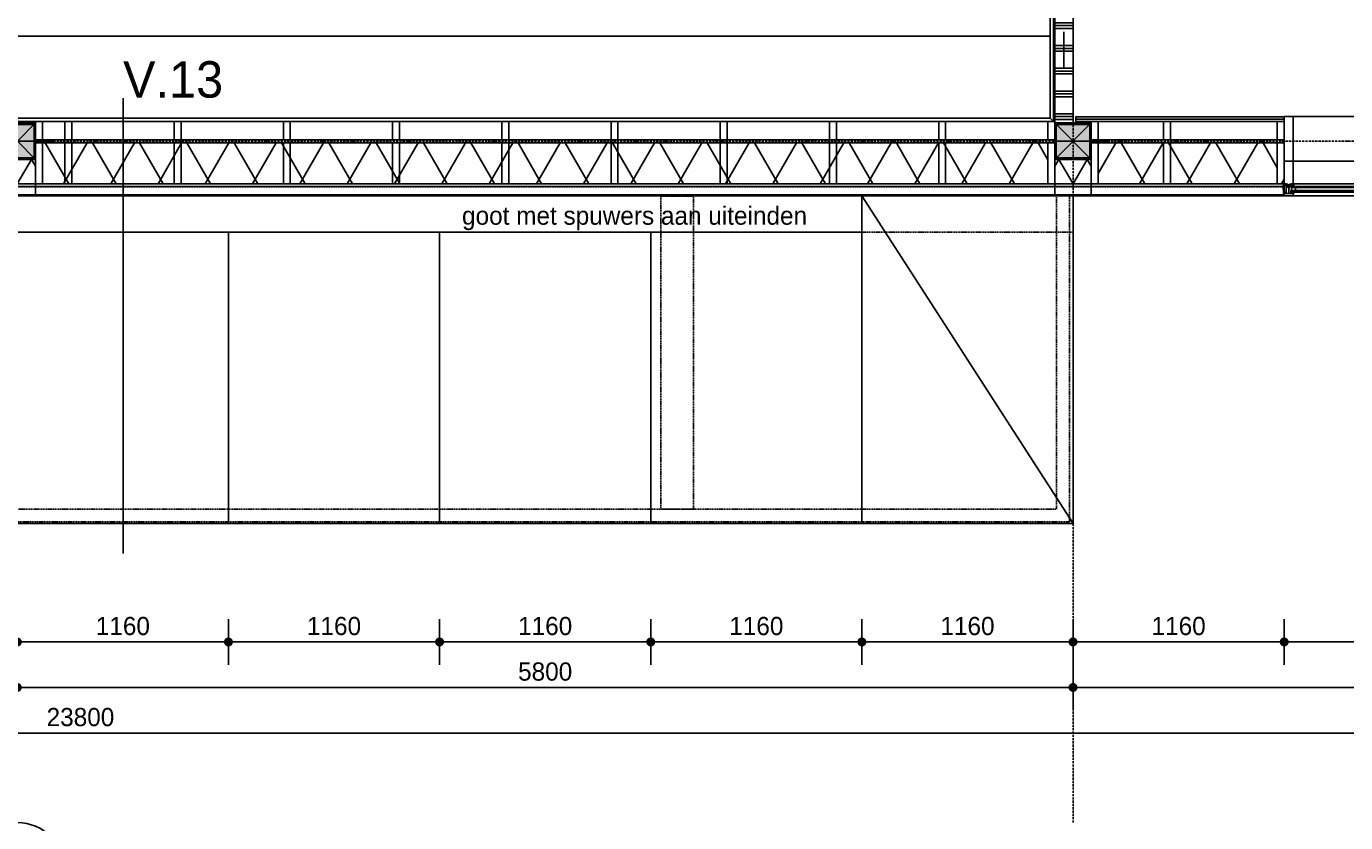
# Model space of a CAD drawing. Header units: millimetres. Extents: x -297000 to 504135, y -166520 to 252050.
# Tile 367 of 416: x 83425 to 90672, y 5683 to 10055. Entities that reach past the tile are written whole.
import ezdxf
from ezdxf.enums import TextEntityAlignment as Align

# ---------------------------------------------------------------- set-up
doc = ezdxf.new("R2010")
doc.units = ezdxf.units.MM
doc.header["$MEASUREMENT"] = 0
for name, pattern in [('ACAD_ISO10W100', [18, 12, -3, 0, -3]), ('CENTER', [50.8, 31.75, -6.35, 6.35, -6.35]), ('DASHED2', [0.375, 0.25, -0.125]), ('HIDDEN', [0.375, 0.25, -0.125])]:
    doc.linetypes.add(name, pattern=pattern)
doc.layers.get('Defpoints').update_dxf_attribs({"color": 6})
doc.layers.add('000_FRAME_N', color=30, linetype='Continuous', plot=False)
for name, color, linetype in [('010_D0050_D', 1, 'Continuous'), ('010_T0100_T', 4, 'Continuous'), ('040_AXPRI_B', 9, 'CENTER'), ('068_HATCH_H', 8, 'Continuous'), ('080_SYMB_DETAIL', 4, 'Continuous'), ('210_WALEX_E', 2, 'Continuous'), ('210_WALEX_G', 2, 'Continuous'), ('220_WALIN_E', 1, 'Continuous'), ('220_WALIN_G', 1, 'Continuous'), ('240_STAIR_G', 1, 'Continuous'), ('299_CONCR_H', 251, 'Continuous'), ('299_STEEL_G', 3, 'Continuous'), ('310_WINDO_E', 1, 'Continuous'), ('410_WAFEX_G', 1, 'Continuous'), ('420_WAFIN_G', 1, 'Continuous')]:
    doc.layers.add(name, color=color, linetype=linetype)
doc.styles.add('VMX 1 SMALL 100', font='unvr55w.TTF', dxfattribs={"height": 100})
doc.styles.add('VMX 2 MEDIUM 0', font='unvr55w.TTF', dxfattribs={"height": 2})
doc.styles.add('VMX 2 MEDIUM 50', font='unvr55w.TTF', dxfattribs={"height": 100})
doc.styles.add('VMX 3 BIG 1', font='unvr55w.TTF', dxfattribs={"height": 4})
doc.styles.add('VMX 3 BIG 200', font='unvr55w.TTF', dxfattribs={"height": 800})
doc.dimstyles.new('VMX 50', dxfattribs={"dimscale": 50, "dimtxt": 1, "dimasz": 1, "dimexe": 2, "dimexo": 2, "dimgap": 0.7, "dimtad": 1, "dimdec": 0, "dimdsep": 46, "dimtxsty": 'VMX 2 MEDIUM 50', "dimblk1": 'VMX-DIM-ARROW', "dimblk2": 'VMX-DIM-ARROW', "dimsah": 1, "dimcen": 1, "dimdle": 2, "dimse1": 1, "dimse2": 1, "dimclrd": 256, "dimclre": 256, "dimclrt": 256, "dimadec": 0, "dimazin": 0, "dimtm": 1e-09, "dimtfac": 1, "dimtdec": 0, "dimtmove": 2, "dimatfit": 2, "dimldrblk": 'VMX-DIM-ARROW', "dimfxl": 0, "dimtolj": 2, "dimlwd": -1, "dimarcsym": 0})

# ---------------------------------------------------------------- blocks, each defined once
blk = doc.blocks.new('VMX-DIM-ARROW')
h = blk.add_hatch(color=256)
edge = h.paths.add_edge_path()
edge.add_arc((0, 0), 0.5, 0, 360)
for p, q in [((0, 2.5), (0, -2.5)), ((-2.5, 0), (2.5, 0))]:
    blk.add_line(p, q)
blk = doc.blocks.new('*D269')
at = {"layer": '010_D0050_D'}
blk.add_line((89225, 6675), (90285, 6675), dxfattribs=at)
at = {"layer": 'Defpoints', "color": 0}
for p in [(89175, 9125), (90335, 9125), (90335, 6675)]:
    blk.add_point(p, dxfattribs=at)
at = {"layer": '010_D0050_D', "xscale": 50, "yscale": 50, "zscale": 50, "rotation": 180}
blk.add_blockref('VMX-DIM-ARROW', (89175, 6675), dxfattribs=at)
at = {"layer": '010_D0050_D', "xscale": 50, "yscale": 50, "zscale": 50}
blk.add_blockref('VMX-DIM-ARROW', (90335, 6675), dxfattribs=at)
at = {"layer": '010_D0050_D', "insert": (89755, 6761.9), "char_height": 100, "attachment_point": 5, "style": 'VMX 2 MEDIUM 50'}
blk.add_mtext('\\A2;1160', dxfattribs=at)
blk = doc.blocks.new('*D270')
at = {"layer": '010_D0050_D'}
blk.add_line((90385, 6675), (93765, 6675), dxfattribs=at)
at = {"layer": 'Defpoints', "color": 0}
for p in [(90335, 9125), (93815, 9124), (93815, 6675)]:
    blk.add_point(p, dxfattribs=at)
at = {"layer": '010_D0050_D', "xscale": 50, "yscale": 50, "zscale": 50, "rotation": 180}
blk.add_blockref('VMX-DIM-ARROW', (90335, 6675), dxfattribs=at)
at = {"layer": '010_D0050_D', "xscale": 50, "yscale": 50, "zscale": 50}
blk.add_blockref('VMX-DIM-ARROW', (93815, 6675), dxfattribs=at)
at = {"layer": '010_D0050_D', "insert": (92075, 6761.9), "char_height": 100, "attachment_point": 5, "style": 'VMX 2 MEDIUM 50'}
blk.add_mtext('\\A2;3480', dxfattribs=at)
blk = doc.blocks.new('*D273')
at = {"layer": '010_D0050_D'}
blk.add_line((89125, 6675), (88065, 6675), dxfattribs=at)
at = {"layer": 'Defpoints', "color": 0}
for p in [(88015, 8625), (89175, 8625), (88015, 6675)]:
    blk.add_point(p, dxfattribs=at)
at = {"layer": '010_D0050_D', "xscale": 50, "yscale": 50, "zscale": 50, "rotation": 180}
blk.add_blockref('VMX-DIM-ARROW', (88015, 6675), dxfattribs=at)
at = {"layer": '010_D0050_D', "xscale": 50, "yscale": 50, "zscale": 50}
blk.add_blockref('VMX-DIM-ARROW', (89175, 6675), dxfattribs=at)
at = {"layer": '010_D0050_D', "insert": (88595, 6761.9), "char_height": 100, "attachment_point": 5, "style": 'VMX 2 MEDIUM 50'}
blk.add_mtext('\\A2;1160', dxfattribs=at)
blk = doc.blocks.new('*D274')
at = {"layer": '010_D0050_D'}
blk.add_line((87965, 6675), (86905, 6675), dxfattribs=at)
at = {"layer": 'Defpoints', "color": 0}
for p in [(86855, 8625), (88015, 8625), (86855, 6675)]:
    blk.add_point(p, dxfattribs=at)
at = {"layer": '010_D0050_D', "xscale": 50, "yscale": 50, "zscale": 50, "rotation": 180}
blk.add_blockref('VMX-DIM-ARROW', (86855, 6675), dxfattribs=at)
at = {"layer": '010_D0050_D', "xscale": 50, "yscale": 50, "zscale": 50}
blk.add_blockref('VMX-DIM-ARROW', (88015, 6675), dxfattribs=at)
at = {"layer": '010_D0050_D', "insert": (87435, 6761.9), "char_height": 100, "attachment_point": 5, "style": 'VMX 2 MEDIUM 50'}
blk.add_mtext('\\A2;1160', dxfattribs=at)
blk = doc.blocks.new('*D275')
at = {"layer": '010_D0050_D'}
blk.add_line((86805, 6675), (85745, 6675), dxfattribs=at)
at = {"layer": 'Defpoints', "color": 0}
for p in [(85695, 8625), (86855, 8625), (85695, 6675)]:
    blk.add_point(p, dxfattribs=at)
at = {"layer": '010_D0050_D', "xscale": 50, "yscale": 50, "zscale": 50, "rotation": 180}
blk.add_blockref('VMX-DIM-ARROW', (85695, 6675), dxfattribs=at)
at = {"layer": '010_D0050_D', "xscale": 50, "yscale": 50, "zscale": 50}
blk.add_blockref('VMX-DIM-ARROW', (86855, 6675), dxfattribs=at)
at = {"layer": '010_D0050_D', "insert": (86275, 6761.9), "char_height": 100, "attachment_point": 5, "style": 'VMX 2 MEDIUM 50'}
blk.add_mtext('\\A2;1160', dxfattribs=at)
blk = doc.blocks.new('*D276')
at = {"layer": '010_D0050_D'}
blk.add_line((85645, 6675), (84585, 6675), dxfattribs=at)
at = {"layer": 'Defpoints', "color": 0}
for p in [(84535, 8625), (85695, 8625), (84535, 6675)]:
    blk.add_point(p, dxfattribs=at)
at = {"layer": '010_D0050_D', "xscale": 50, "yscale": 50, "zscale": 50, "rotation": 180}
blk.add_blockref('VMX-DIM-ARROW', (84535, 6675), dxfattribs=at)
at = {"layer": '010_D0050_D', "xscale": 50, "yscale": 50, "zscale": 50}
blk.add_blockref('VMX-DIM-ARROW', (85695, 6675), dxfattribs=at)
at = {"layer": '010_D0050_D', "insert": (85115, 6761.9), "char_height": 100, "attachment_point": 5, "style": 'VMX 2 MEDIUM 50'}
blk.add_mtext('\\A2;1160', dxfattribs=at)
blk = doc.blocks.new('*D277')
at = {"layer": '010_D0050_D'}
blk.add_line((84485, 6675), (83425, 6675), dxfattribs=at)
at = {"layer": 'Defpoints', "color": 0}
for p in [(83375, 8625), (84535, 8625), (83375, 6675)]:
    blk.add_point(p, dxfattribs=at)
at = {"layer": '010_D0050_D', "xscale": 50, "yscale": 50, "zscale": 50, "rotation": 180}
blk.add_blockref('VMX-DIM-ARROW', (83375, 6675), dxfattribs=at)
at = {"layer": '010_D0050_D', "xscale": 50, "yscale": 50, "zscale": 50}
blk.add_blockref('VMX-DIM-ARROW', (84535, 6675), dxfattribs=at)
at = {"layer": '010_D0050_D', "insert": (83955, 6761.9), "char_height": 100, "attachment_point": 5, "style": 'VMX 2 MEDIUM 50'}
blk.add_mtext('\\A2;1160', dxfattribs=at)
blk = doc.blocks.new('*D278')
at = {"layer": '010_D0050_D'}
blk.add_line((83325, 6675), (82265, 6675), dxfattribs=at)
at = {"layer": 'Defpoints', "color": 0}
for p in [(82215, 8625), (83375, 8625), (82215, 6675)]:
    blk.add_point(p, dxfattribs=at)
at = {"layer": '010_D0050_D', "xscale": 50, "yscale": 50, "zscale": 50, "rotation": 180}
blk.add_blockref('VMX-DIM-ARROW', (82215, 6675), dxfattribs=at)
at = {"layer": '010_D0050_D', "xscale": 50, "yscale": 50, "zscale": 50}
blk.add_blockref('VMX-DIM-ARROW', (83375, 6675), dxfattribs=at)
at = {"layer": '010_D0050_D', "insert": (82795, 6761.9), "char_height": 100, "attachment_point": 5, "style": 'VMX 2 MEDIUM 50'}
blk.add_mtext('\\A2;1160', dxfattribs=at)
blk = doc.blocks.new('*D337')
at = {"layer": '010_D0050_D'}
blk.add_line((93652.9, 9490), (93652.9, 24275), dxfattribs=at)
at = {"layer": 'Defpoints', "color": 0}
for p in [(91325, 24325), (93652.9, 24325), (89275, 9440)]:
    blk.add_point(p, dxfattribs=at)
at = {"layer": '010_D0050_D', "xscale": 50, "yscale": 50, "zscale": 50}
for p, rotation in [((93652.9, 24325), 90), ((93652.9, 9440), 270)]:
    blk.add_blockref('VMX-DIM-ARROW', p, dxfattribs=dict(at, rotation=rotation))
at = {"layer": '010_D0050_D', "insert": (93566.1, 16882.5), "char_height": 100, "attachment_point": 5, "rotation": 90, "style": 'VMX 2 MEDIUM 50'}
blk.add_mtext('\\A2;14885', dxfattribs=at)
blk = doc.blocks.new('*D359')
at = {"layer": '010_D0050_D'}
blk.add_line((93402.9, 10695), (93402.9, 9490), dxfattribs=at)
at = {"layer": 'Defpoints', "color": 0}
for p in [(89275, 10745), (89275, 9440), (93402.9, 9440)]:
    blk.add_point(p, dxfattribs=at)
at = {"layer": '010_D0050_D', "xscale": 50, "yscale": 50, "zscale": 50}
for p, rotation in [((93402.9, 10745), 90), ((93402.9, 9440), 270)]:
    blk.add_blockref('VMX-DIM-ARROW', p, dxfattribs=dict(at, rotation=rotation))
at = {"layer": '010_D0050_D', "insert": (93316.1, 10092.5), "char_height": 100, "attachment_point": 5, "rotation": 90, "style": 'VMX 2 MEDIUM 50'}
blk.add_mtext('\\A2;1305', dxfattribs=at)
blk = doc.blocks.new('*D360')
at = {"layer": '010_D0050_D'}
blk.add_line((93402.9, 9390), (93402.9, 9175), dxfattribs=at)
at = {"layer": 'Defpoints', "color": 0}
for p in [(89275, 9440), (89175, 9125), (93402.9, 9125)]:
    blk.add_point(p, dxfattribs=at)
at = {"layer": '010_D0050_D', "xscale": 50, "yscale": 50, "zscale": 50}
for p, rotation in [((93402.9, 9440), 90), ((93402.9, 9125), 270)]:
    blk.add_blockref('VMX-DIM-ARROW', p, dxfattribs=dict(at, rotation=rotation))
at = {"layer": '010_D0050_D', "insert": (93316.1, 9632.5), "char_height": 100, "attachment_point": 5, "rotation": 90, "style": 'VMX 2 MEDIUM 50'}
blk.add_mtext('\\A2;315', dxfattribs=at)
blk = doc.blocks.new('*D362')
at = {"layer": '010_D0050_D'}
blk.add_line((93652.9, 9390), (93652.9, 9175), dxfattribs=at)
at = {"layer": 'Defpoints', "color": 0}
for p in [(89525, 9440), (89425, 9125), (93652.9, 9125)]:
    blk.add_point(p, dxfattribs=at)
at = {"layer": '010_D0050_D', "xscale": 50, "yscale": 50, "zscale": 50}
for p, rotation in [((93652.9, 9440), 90), ((93652.9, 9125), 270)]:
    blk.add_blockref('VMX-DIM-ARROW', p, dxfattribs=dict(at, rotation=rotation))
at = {"layer": '010_D0050_D', "insert": (93566.1, 9632.5), "char_height": 100, "attachment_point": 5, "rotation": 90, "style": 'VMX 2 MEDIUM 50'}
blk.add_mtext('\\A2;315', dxfattribs=at)
blk = doc.blocks.new('VMX GRID')
at = {"linetype": 'Continuous'}
blk.add_circle((0, 0), 4.5, dxfattribs=at)
at = {"style": 'VMX 2 MEDIUM 0'}
blk.add_attdef('00', text='', height=2, dxfattribs=at).set_placement((0, 0), align=Align.MIDDLE_CENTER)
blk = doc.blocks.new('GRID01')
at = {"layer": '040_AXPRI_B', "linetype": 'ACAD_ISO10W100'}
for p, q in [((-5800, -3742), (-5800, 26942)), ((3742, 0), (-26942, 0))]:
    blk.add_line(p, q, dxfattribs=at)
at = {"layer": '040_AXPRI_B', "ltscale": 2}
ref = blk.add_blockref('VMX GRID', (-11600, -4000), dxfattribs=dict(at, xscale=57.34400000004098, yscale=57.34399999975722, zscale=57.34400000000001))
ref.add_attrib('00', '03', dxfattribs={"layer": '0', "height": 200, "style": 'VMX 3 BIG 1'}).set_placement((-11600, -4000), align=Align.MIDDLE_CENTER)
blk = doc.blocks.new('GEVEL_hsb opbouw tussen')
at = {"layer": '068_HATCH_H'}
blk.add_lwpolyline([(100, 38.2), (77.9, 0), (0, 135), (-77.9, 0), (-100, 38.2)], dxfattribs=at)
at = {"layer": '210_WALEX_E', "color": 1}
blk.add_lwpolyline([(-100, 135), (-100, 0), (100, 0), (100, 135), (-100, 135)], dxfattribs=at)
at = {"layer": '210_WALEX_G', "color": 8}
blk.add_lwpolyline([(100, 149), (-100, 149), (-100, 194), (100, 194)], close=True, dxfattribs=at)
at = {"layer": '210_WALEX_G', "linetype": 'DASHED2', "ltscale": 0.5}
blk.add_lwpolyline([(-100, 151), (100, 151)], dxfattribs=at)
at = {"layer": '210_WALEX_G'}
blk.add_lwpolyline([(-100, 149), (100, 149), (100, 135), (-100, 135)], close=True, dxfattribs=at)
at = {"layer": '410_WAFEX_G'}
blk.add_lwpolyline([(-100, 200), (100, 200), (100, 194), (-100, 194)], close=True, dxfattribs=at)
blk = doc.blocks.new('K200x200x8+BETON')
at = {"layer": '299_CONCR_H'}
h = blk.add_hatch(color=256, dxfattribs=at)
edge = h.paths.add_edge_path()
edge.add_line((-92, -84), (-92, 84))
edge.add_arc((-84, 84), 8, 90, 180, ccw=False)
edge.add_line((-84, 92), (84, 92))
edge.add_arc((84, 84), 8, 0, 90, ccw=False)
edge.add_line((92, 84), (92, -84))
edge.add_arc((84, -84), 8, -90, 0, ccw=False)
edge.add_line((84, -92), (-84, -92))
edge.add_arc((-84, -84), 8, 180, 270, ccw=False)
at = {"layer": '299_STEEL_G'}
for points in [[(-100, -88), (-100, 88, -0.414214), (-88, 100), (88, 100, -0.414214), (100, 88), (100, -88, -0.414214), (88, -100), (-88, -100, -0.414214)], [(-92, -84), (-92, 84, -0.414214), (-84, 92), (84, 92, -0.414214), (92, 84), (92, -84, -0.414214), (84, -92), (-84, -92, -0.414214)]]:
    blk.add_lwpolyline(points, format="xyb", close=True, dxfattribs=at)
at = {"layer": 'Defpoints'}
blk.add_lwpolyline([(-100, 100), (100, 100), (100, -100), (-100, -100)], close=True, dxfattribs=at)
for points in [[(100, -100), (-100, 100)], [(100, 100), (-100, -100)]]:
    blk.add_lwpolyline(points, dxfattribs=at)
blk = doc.blocks.new('ALCOA_gevel')
at = {"layer": '310_WINDO_E', "color": 8}
blk.add_line((234, -25), (234, -600), dxfattribs=at)
blk.add_line((234, -25), (234, -600), dxfattribs=at)
blk.add_line((234, -25), (234, -600), dxfattribs=at)
blk.add_line((234, -25), (234, -600), dxfattribs=at)
for points in [[(110, -600), (110, 600)], [(234, 25), (234, 600)], [(300, 600), (300, -600)], [(234, 13.5), (234, 28.5), (249, 28.5), (249, 13.5), (234, 13.5)], [(234, 13.5), (249, 28.5)], [(234, 28.5), (249, 13.5)], [(275.5, 12), (275.5, -12)], [(234, -13.5), (234, -28.5), (249, -28.5), (249, -13.5), (234, -13.5)], [(234, -13.5), (249, -28.5)], [(234, -28.5), (249, -13.5)], [(234, -25), (234, -600)]]:
    blk.add_lwpolyline(points, dxfattribs=at)
at = {"layer": '310_WINDO_E'}
for points in [[(249, 600), (249, 14.2), (255, 14.2), (255, 600)], [(271, 600), (271, 12), (280, 12), (280, 600)], [(255, 37), (271, 37)], [(255, 14.2), (271, 14.2)], [(249, -600), (249, -14.2), (255, -14.2), (255, -600)], [(255, -14.2), (271, -14.2)], [(255, -37), (271, -37)], [(271, -600), (271, -12), (280, -12), (280, -600)]]:
    blk.add_lwpolyline(points, dxfattribs=at)
at = {"layer": '310_WINDO_E', "color": 2}
blk.add_lwpolyline([(112, -25), (234, -25), (234, -13.5), (236.5, -13.5), (236.5, -5), (255, -5), (255, 5), (236.5, 5), (236.5, 13.5), (234, 13.5), (234, 25), (112, 25, 0.414214), (110, 23), (110, -23, 0.414214)], format="xyb", close=True, dxfattribs=at)
blk.add_lwpolyline([(260.5, 20), (260.5, -20), (265.5, -20), (265.5, 20), (260.5, 20)], dxfattribs=at)
at = {"layer": 'Defpoints', "ltscale": 20}
blk.add_lwpolyline([(100, 0), (110, 0)], dxfattribs=at)
blk = doc.blocks.new('ALCOA_raam_diep')
at = {"layer": '220_WALIN_E'}
for points in [[(110, 1690), (-135, 1690), (-135, 1740), (110, 1740), (110, 1690)], [(110, -1690), (-135, -1690), (-135, -1740), (110, -1740), (110, -1690)]]:
    blk.add_lwpolyline(points, dxfattribs=at)
at = {"layer": '220_WALIN_G', "color": 8}
blk.add_lwpolyline([(-135, 1690), (-135, -1690)], dxfattribs=at)
at = {"layer": '310_WINDO_E', "color": 8}
for p, q in [((234, 1690), (234, 902)), ((234, 1690), (234, 902)), ((234, 1690), (234, 902)), ((234, 1690), (234, 902)), ((234, -1690), (234, -902)), ((234, -1690), (234, -902)), ((234, -1690), (234, -902)), ((234, -1690), (234, -902))]:
    blk.add_line(p, q, dxfattribs=at)
at = {"layer": '310_WINDO_E', "color": 2}
for points in [[(112, 1690), (234, 1690), (234, 1701.5), (236.5, 1701.5), (236.5, 1710), (255, 1710), (255, 1720), (236.5, 1720), (236.5, 1728.5), (234, 1728.5), (234, 1740), (112, 1740, 0.414214), (110, 1738), (110, 1692, 0.414214)], [(112, -1690), (234, -1690), (234, -1701.5), (236.5, -1701.5), (236.5, -1710), (255, -1710), (255, -1720), (236.5, -1720), (236.5, -1728.5), (234, -1728.5), (234, -1740), (112, -1740, -0.414214), (110, -1738), (110, -1692, -0.414214)]]:
    blk.add_lwpolyline(points, format="xyb", close=True, dxfattribs=at)
at = {"layer": '310_WINDO_E', "color": 8}
for points in [[(234, 1728.5), (234, 1743.5), (244, 1743.5), (244, 1728.5), (234, 1728.5)], [(234, 1728.5), (244, 1743.5)], [(234, 1743.5), (244, 1728.5)], [(280, 1728.5), (280, 1743.5), (287.5, 1743.5), (287.5, 1728.5), (280, 1728.5)], [(280, 1728.5), (287.5, 1743.5)], [(280, 1743.5), (287.5, 1728.5)], [(110, 902), (110, 1715)], [(234, 1701.5), (234, 1686.5), (249, 1686.5), (249, 1701.5), (234, 1701.5)], [(234, 1701.5), (249, 1686.5)], [(234, 1686.5), (249, 1701.5)], [(234, 1690), (234, 902)], [(280, 1701.5), (280, 1686.5), (287.5, 1686.5), (287.5, 1701.5), (280, 1701.5)], [(280, 1701.5), (287.5, 1686.5)], [(280, 1686.5), (287.5, 1701.5)], [(300, 1690), (300, 902)], [(110, -902), (110, -1715)], [(234, -1690), (234, -902)], [(300, -1690), (300, -902)], [(234, -1701.5), (234, -1686.5), (249, -1686.5), (249, -1701.5), (234, -1701.5)], [(234, -1701.5), (249, -1686.5)], [(234, -1686.5), (249, -1701.5)], [(234, -1728.5), (234, -1743.5), (244, -1743.5), (244, -1728.5), (234, -1728.5)], [(234, -1728.5), (244, -1743.5)], [(234, -1743.5), (244, -1728.5)], [(280, -1701.5), (280, -1686.5), (287.5, -1686.5), (287.5, -1701.5), (280, -1701.5)], [(280, -1701.5), (287.5, -1686.5)], [(280, -1686.5), (287.5, -1701.5)], [(280, -1728.5), (280, -1743.5), (287.5, -1743.5), (287.5, -1728.5), (280, -1728.5)], [(280, -1728.5), (287.5, -1743.5)], [(280, -1743.5), (287.5, -1728.5)]]:
    blk.add_lwpolyline(points, dxfattribs=at)
at = {"layer": '310_WINDO_E'}
for points in [[(280, 1743.5), (252, 1746.5), (244, 1746.5), (244, 1728.5), (280, 1728.5), (280, 1743.5)], [(249, 902), (249, 1700.8), (255, 1700.8), (255, 902)], [(255, 1700.8), (271, 1700.8)], [(255, 1678), (271, 1678)], [(271, 902), (271, 1703), (280, 1703), (280, 902)], [(249, -902), (249, -1700.8), (255, -1700.8), (255, -902)], [(271, -902), (271, -1703), (280, -1703), (280, -902)], [(280, -1743.5), (252, -1746.5), (244, -1746.5), (244, -1728.5), (280, -1728.5), (280, -1743.5)], [(255, -1678), (271, -1678)], [(255, -1700.8), (271, -1700.8)]]:
    blk.add_lwpolyline(points, dxfattribs=at)
at = {"layer": '310_WINDO_E', "color": 2}
for points in [[(287.5, 1690), (300, 1690), (300, 1740), (287.5, 1740), (287.5, 1690)], [(287.5, 1715), (255, 1715)], [(287.5, -1715), (255, -1715)], [(287.5, -1690), (300, -1690), (300, -1740), (287.5, -1740), (287.5, -1690)]]:
    blk.add_lwpolyline(points, dxfattribs=at)
for p in [(0, 580), (0, -580)]:
    blk.add_blockref('ALCOA_gevel', p)
blk = doc.blocks.new('1006_X-01.01')
at = {"layer": '068_HATCH_H'}
h = blk.add_hatch(dxfattribs=at)
h.set_pattern_fill('PLAST', color=256, scale=500, angle=180, style=0)
h.set_pattern_definition([(180, (-12375, -9425), (-2e-14, -125), []), (180, (-12375, -9440.62), (-2e-14, -125), []), (180, (-12375, -9456.25), (-2e-14, -125), [])])
h.paths.add_polyline_path([(17400, 100), (17400, 1306), (17300, 1306), (17300, 100)])
h = blk.add_hatch(dxfattribs=at)
h.set_pattern_fill('LINE', color=256, scale=1800, angle=480, style=0)
h.set_pattern_definition([(120, (17262, -10), (-194.856, -112.5), [])])
h.paths.add_polyline_path([(17262, -235), (11738, -235), (11738, -10), (17262, -10)])
h = blk.add_hatch(dxfattribs=at)
h.set_pattern_fill('LINE', color=256, scale=1800, angle=240, style=0)
h.set_pattern_definition([(240, (17262, -10), (194.856, -112.5), [])])
h.paths.add_polyline_path([(17262, -235), (11738, -235), (11738, -10), (17262, -10)])
h.paths.add_polyline_path([(17300, -235), (17300, -10), (17262, -10), (17262, -235)])
h = blk.add_hatch(dxfattribs=at)
h.set_pattern_fill('LINE', color=256, scale=1800, angle=480, style=0)
h.set_pattern_definition([(120, (18496.98, -10), (-194.856, -112.5), [])])
h.paths.add_polyline_path([(18522, -235), (17538, -235), (17538, -10), (18522, -10)])
h = blk.add_hatch(dxfattribs=at)
h.set_pattern_fill('LINE', color=256, scale=1800, angle=240, style=0)
h.set_pattern_definition([(240, (18496.98, -10), (194.856, -112.5), [])])
h.paths.add_polyline_path([(18522, -235), (17538, -235), (17538, -10), (18522, -10)])
h.paths.add_polyline_path([(18560, -235), (18560, -10), (18522, -10), (18522, -235)])
at = {"layer": '000_FRAME_N', "color": 8, "linetype": 'HIDDEN', "ltscale": 25}
for points in [[(5820, -300.2), (5820, -2090.2), (17380, -2090.2), (17380, -305.5)], [(5890, -300.2), (5890, -2020.2), (17310, -2020.2), (17310, -305.5)]]:
    blk.add_lwpolyline(points, dxfattribs=at)
blk.add_lwpolyline([(15315, -301.3), (15135, -301.3), (15135, -2020.2), (15315, -2020.2)], close=True, dxfattribs=at)
at = {"layer": '210_WALEX_E', "color": 8, "linetype": 'HIDDEN', "ltscale": 25}
blk.add_line((16240, -500), (17400, -500), dxfattribs=at)
at = {"layer": '210_WALEX_E', "color": 1}
for points in [[(17262, -235), (11738, -235), (11738, -10), (17262, -10), (17262, -235)], [(18522, -235), (17538, -235), (17538, -10), (18522, -10), (18522, -235)], [(5800, -300), (5800, -2100), (17400, -2100), (17400, -300), (5800, -300)]]:
    blk.add_lwpolyline(points, dxfattribs=at)
at = {"layer": '210_WALEX_G'}
for points in [[(11738, 8), (11738, 108), (11700, 108), (11700, 8), (11738, 8)], [(11900, 8), (11900, 108), (11862, 108), (11862, 8), (11900, 8)], [(12500, 8), (12500, 108), (12462, 108), (12462, 8), (12500, 8)], [(13100, 8), (13100, 108), (13062, 108), (13062, 8), (13100, 8)], [(13700, 8), (13700, 108), (13662, 108), (13662, 8), (13700, 8)], [(14300, 8), (14300, 108), (14262, 108), (14262, 8), (14300, 8)], [(14900, 8), (14900, 108), (14862, 108), (14862, 8), (14900, 8)], [(15500, 8), (15500, 108), (15462, 108), (15462, 8), (15500, 8)], [(16100, 8), (16100, 108), (16062, 108), (16062, 8), (16100, 8)], [(16700, 8), (16700, 108), (16662, 108), (16662, 8), (16700, 8)], [(17300, 8), (17300, 108), (17262, 108), (17262, 8), (17300, 8)], [(17538, 8), (17538, 108), (17500, 108), (17500, 8), (17538, 8)], [(17935, 8), (17935, 108), (17897, 108), (17897, 8), (17935, 8)], [(18560, 8), (18560, 108), (18522, 108), (18522, 8), (18560, 8)], [(17500, -10), (18560, -10), (18560, 8), (17500, 8), (17500, -10)], [(11738, -235), (11738, -10), (11700, -10), (11700, -235), (11738, -235)], [(11900, -235), (11900, -10), (11862, -10), (11862, -235), (11900, -235)], [(12500, -235), (12500, -10), (12462, -10), (12462, -235), (12500, -235)], [(12500, -235), (12500, -10), (12462, -10), (12462, -235), (12500, -235)], [(13100, -235), (13100, -10), (13062, -10), (13062, -235), (13100, -235)], [(13100, -235), (13100, -10), (13062, -10), (13062, -235), (13100, -235)], [(13700, -235), (13700, -10), (13662, -10), (13662, -235), (13700, -235)], [(13700, -235), (13700, -10), (13662, -10), (13662, -235), (13700, -235)], [(14300, -235), (14300, -10), (14262, -10), (14262, -235), (14300, -235)], [(14300, -235), (14300, -10), (14262, -10), (14262, -235), (14300, -235)], [(14900, -235), (14900, -10), (14862, -10), (14862, -235), (14900, -235)], [(14900, -235), (14900, -10), (14862, -10), (14862, -235), (14900, -235)], [(15500, -235), (15500, -10), (15462, -10), (15462, -235), (15500, -235)], [(15500, -235), (15500, -10), (15462, -10), (15462, -235), (15500, -235)], [(16100, -235), (16100, -10), (16062, -10), (16062, -235), (16100, -235)], [(16100, -235), (16100, -10), (16062, -10), (16062, -235), (16100, -235)], [(16700, -235), (16700, -10), (16662, -10), (16662, -235), (16700, -235)], [(16700, -235), (16700, -10), (16662, -10), (16662, -235), (16700, -235)], [(17300, -235), (17300, -10), (17262, -10), (17262, -235), (17300, -235)], [(17538, -235), (17538, -10), (17500, -10), (17500, -235), (17538, -235)], [(17935, -235), (17935, -10), (17897, -10), (17897, -235), (17935, -235)], [(18560, -235), (18560, -10), (18522, -10), (18522, -235), (18560, -235)]]:
    blk.add_lwpolyline(points, dxfattribs=at)
for points in [[(11700, 8), (17300, 8), (17300, -10), (11700, -10)], [(17300, -249), (11700, -249), (11700, -235), (17300, -235)], [(18560, -249), (17500, -249), (17500, -235), (18560, -235)]]:
    blk.add_lwpolyline(points, close=True, dxfattribs=at)
at = {"layer": '210_WALEX_G', "color": 8}
for points in [[(11700, -249), (17300, -249), (17300, -294), (11700, -294)], [(17500, -249), (18560, -249), (18560, -294), (17500, -294)]]:
    blk.add_lwpolyline(points, close=True, dxfattribs=at)
at = {"layer": '210_WALEX_G', "linetype": 'DASHED2', "ltscale": 0.5}
for points in [[(17300, -251), (11700, -251)], [(18560, -251), (17500, -251)]]:
    blk.add_lwpolyline(points, dxfattribs=at)
at = {"layer": '220_WALIN_G', "ltscale": 10}
blk.add_line((17350, 400), (17350, 600), dxfattribs=at)
blk.add_lwpolyline([(17400, 100), (17400, 1306), (17300, 1306), (17300, 100), (17400, 100)], dxfattribs=at)
at = {"layer": '240_STAIR_G'}
blk.add_lwpolyline([(4225, 577), (17274, 577)], dxfattribs=at)
blk.add_lwpolyline([(4225, 127), (17274, 127), (17293, 108), (4206, 108)], close=True, dxfattribs=at)
at = {"layer": '240_STAIR_G', "color": 8}
for points in [[(16240, -2100), (17400, -2100), (17400, -300), (16240, -300)], [(11600, -2100), (12760, -2100), (12760, -500), (11600, -500)], [(12760, -2100), (13920, -2100), (13920, -500), (12760, -500)], [(13920, -2100), (15080, -2100), (15080, -500), (13920, -500)], [(15080, -2100), (16240, -2100), (16240, -500), (15080, -500)]]:
    blk.add_lwpolyline(points, close=True, dxfattribs=at)
blk.add_lwpolyline([(17400, -2100), (16240, -300)], dxfattribs=at)
at = {"layer": '410_WAFEX_G'}
for points in [[(17300, -300), (11700, -300), (11700, -294), (17300, -294)], [(18560, -300), (17500, -300), (17500, -294), (18560, -294)]]:
    blk.add_lwpolyline(points, close=True, dxfattribs=at)
at = {"layer": '420_WAFIN_G'}
for points in [[(17274, 127), (17293, 108), (17293, 1320), (17274, 1320), (17274, 127)], [(18560, 120.5), (17415, 120.5), (17415, 133), (18560, 133), (18560, 120.5)], [(18560, 108), (17415, 108), (17415, 120.5), (18560, 120.5), (18560, 108)]]:
    blk.add_lwpolyline(points, dxfattribs=at)
at = {"layer": 'Defpoints'}
for points in [[(11500, 0), (11800, 0)], [(17300, 0), (17600, 0)]]:
    blk.add_lwpolyline(points, dxfattribs=at)
for name, p in [('GRID01', (23200, 0)), ('K200x200x8+BETON', (11600, 0)), ('K200x200x8+BETON', (17400, 0))]:
    blk.add_blockref(name, p)
for name, p, rotation in [('ALCOA_raam_diep', (20300, 0), 270), ('GEVEL_hsb opbouw tussen', (11600, -100), 180), ('GEVEL_hsb opbouw tussen', (17400, -100), 180)]:
    blk.add_blockref(name, p, dxfattribs=dict(rotation=rotation))
blk = doc.blocks.new('*D762')
at = {"layer": '010_D0050_D'}
blk.add_line((89225, 6425), (94925, 6425), dxfattribs=at)
at = {"layer": 'Defpoints', "color": 0}
for p in [(89175, 9425), (94975, 9425), (94975, 6425)]:
    blk.add_point(p, dxfattribs=at)
at = {"layer": '010_D0050_D', "xscale": 50, "yscale": 50, "zscale": 50, "rotation": 180}
blk.add_blockref('VMX-DIM-ARROW', (89175, 6425), dxfattribs=at)
at = {"layer": '010_D0050_D', "xscale": 50, "yscale": 50, "zscale": 50}
blk.add_blockref('VMX-DIM-ARROW', (94975, 6425), dxfattribs=at)
at = {"layer": '010_D0050_D', "insert": (92075, 6511.9), "char_height": 100, "attachment_point": 5, "style": 'VMX 2 MEDIUM 50'}
blk.add_mtext('\\A2;5800', dxfattribs=at)
blk = doc.blocks.new('*D763')
at = {"layer": '010_D0050_D'}
blk.add_line((77625, 6425), (83325, 6425), dxfattribs=at)
at = {"layer": 'Defpoints', "color": 0}
for p in [(83375, 6425), (77575, 6172.7), (83375, 5880.3)]:
    blk.add_point(p, dxfattribs=at)
at = {"layer": '010_D0050_D', "xscale": 50, "yscale": 50, "zscale": 50, "rotation": 180}
blk.add_blockref('VMX-DIM-ARROW', (77575, 6425), dxfattribs=at)
at = {"layer": '010_D0050_D', "xscale": 50, "yscale": 50, "zscale": 50}
blk.add_blockref('VMX-DIM-ARROW', (83375, 6425), dxfattribs=at)
at = {"layer": '010_D0050_D', "insert": (80475, 6511.9), "char_height": 100, "attachment_point": 5, "style": 'VMX 2 MEDIUM 50'}
blk.add_mtext('\\A2;5800', dxfattribs=at)
blk = doc.blocks.new('*D764')
at = {"layer": '010_D0050_D'}
blk.add_line((83425, 6425), (89125, 6425), dxfattribs=at)
at = {"layer": 'Defpoints', "color": 0}
for p in [(83375, 9425), (89175, 9425), (89175, 6425)]:
    blk.add_point(p, dxfattribs=at)
at = {"layer": '010_D0050_D', "xscale": 50, "yscale": 50, "zscale": 50, "rotation": 180}
blk.add_blockref('VMX-DIM-ARROW', (83375, 6425), dxfattribs=at)
at = {"layer": '010_D0050_D', "xscale": 50, "yscale": 50, "zscale": 50}
blk.add_blockref('VMX-DIM-ARROW', (89175, 6425), dxfattribs=at)
at = {"layer": '010_D0050_D', "insert": (86275, 6511.9), "char_height": 100, "attachment_point": 5, "style": 'VMX 2 MEDIUM 50'}
blk.add_mtext('\\A2;5800', dxfattribs=at)
blk = doc.blocks.new('*D765')
at = {"layer": '010_D0050_D'}
blk.add_line((77625, 6425), (83325, 6425), dxfattribs=at)
at = {"layer": 'Defpoints', "color": 0}
for p in [(77575, 9425), (83375, 9425), (83375, 6425)]:
    blk.add_point(p, dxfattribs=at)
at = {"layer": '010_D0050_D', "xscale": 50, "yscale": 50, "zscale": 50, "rotation": 180}
blk.add_blockref('VMX-DIM-ARROW', (77575, 6425), dxfattribs=at)
at = {"layer": '010_D0050_D', "xscale": 50, "yscale": 50, "zscale": 50}
blk.add_blockref('VMX-DIM-ARROW', (83375, 6425), dxfattribs=at)
at = {"layer": '010_D0050_D', "insert": (80475, 6511.9), "char_height": 100, "attachment_point": 5, "style": 'VMX 2 MEDIUM 50'}
blk.add_mtext('\\A2;5800', dxfattribs=at)
blk = doc.blocks.new('*D766')
at = {"layer": '010_D0050_D'}
blk.add_line((71525, 6175), (95225, 6175), dxfattribs=at)
at = {"layer": 'Defpoints', "color": 0}
for p in [(71475, 9425), (95275, 9425), (95275, 6175)]:
    blk.add_point(p, dxfattribs=at)
at = {"layer": '010_D0050_D', "xscale": 50, "yscale": 50, "zscale": 50, "rotation": 180}
blk.add_blockref('VMX-DIM-ARROW', (71475, 6175), dxfattribs=at)
at = {"layer": '010_D0050_D', "xscale": 50, "yscale": 50, "zscale": 50}
blk.add_blockref('VMX-DIM-ARROW', (95275, 6175), dxfattribs=at)
at = {"layer": '010_D0050_D', "insert": (83722.1, 6261.9), "char_height": 100, "attachment_point": 5, "style": 'VMX 2 MEDIUM 50'}
blk.add_mtext('\\A2;23800', dxfattribs=at)

msp = doc.modelspace()

# ---------------------------------------------------------------- linework, layer by layer
at = {"layer": '080_SYMB_DETAIL', "color": 6}
msp.add_lwpolyline([(83956, 9661), (83956, 7161)], dxfattribs=at)

# ---------------------------------------------------------------- block references
msp.add_blockref('1006_X-01.01', (71775, 9425))

# ---------------------------------------------------------------- texts
at = {"layer": '010_T0100_T', "insert": (85818.3, 9000.9), "char_height": 100, "attachment_point": 4, "style": 'VMX 1 SMALL 100'}
msp.add_mtext('goot met spuwers aan uiteinden', dxfattribs=at)
at = {"layer": '080_SYMB_DETAIL', "insert": (83956, 9661), "char_height": 200, "attachment_point": 7, "style": 'VMX 3 BIG 200'}
msp.add_mtext('V.13', dxfattribs=at)

# ---------------------------------------------------------------- dimensions: what is measured, and where the dimension line sits
at = {"layer": '010_D0050_D'}
for base, p1, p2, angle, picture, middle in [((93652.9, 24325), (89275, 9440), (91325, 24325), 90, '*D337', (93566.1, 16882.5)), ((93402.9, 9440), (89275, 10745), (89275, 9440), 90, '*D359', (93316.1, 10092.5)), ((90335, 6675), (89175, 9125), (90335, 9125), 180, '*D269', (89755, 6761.9)), ((93815, 6675), (90335, 9125), (93815, 9124), 180, '*D270', (92075, 6761.9)), ((82215, 6675), (83375, 8625), (82215, 8625), 180, '*D278', (82795, 6761.9)), ((83375, 6675), (84535, 8625), (83375, 8625), 180, '*D277', (83955, 6761.9)), ((84535, 6675), (85695, 8625), (84535, 8625), 180, '*D276', (85115, 6761.9)), ((85695, 6675), (86855, 8625), (85695, 8625), 180, '*D275', (86275, 6761.9)), ((86855, 6675), (88015, 8625), (86855, 8625), 180, '*D274', (87435, 6761.9)), ((88015, 6675), (89175, 8625), (88015, 8625), 180, '*D273', (88595, 6761.9))]:
    dim = msp.add_linear_dim(base=base, p1=p1, p2=p2, angle=angle, dimstyle='VMX 50', dxfattribs=at)
    dim.commit()
    dim.dimension.update_dxf_attribs({"geometry": picture, "text_midpoint": middle})
for base, p1, p2, picture, middle in [((93402.9, 9125), (89275, 9440), (89175, 9125), '*D360', (93316.1, 9632.5)), ((93652.9, 9125), (89525, 9440), (89425, 9125), '*D362', (93566.1, 9632.5))]:
    dim = msp.add_linear_dim(base=base, p1=p1, p2=p2, angle=90, dimstyle='VMX 50', dxfattribs=at)
    dim.commit()
    dim.dimension.update_dxf_attribs({"geometry": picture, "text_midpoint": middle, "dimtype": 160})
dim = msp.add_linear_dim(base=(95275, 6175), p1=(71475, 9425), p2=(95275, 9425), dimstyle='VMX 50', dxfattribs=at)
dim.commit()
dim.dimension.update_dxf_attribs({"geometry": '*D766', "text_midpoint": (83722.1, 6261.9), "dimtype": 160})
for base, p1, p2, picture, middle in [((83375, 6425), (77575, 9425), (83375, 9425), '*D765', (80475, 6511.9)), ((89175, 6425), (83375, 9425), (89175, 9425), '*D764', (86275, 6511.9)), ((94975, 6425), (89175, 9425), (94975, 9425), '*D762', (92075, 6511.9)), ((83375, 6425), (77575, 6172.7), (83375, 5880.3), '*D763', (80475, 6511.9))]:
    dim = msp.add_linear_dim(base=base, p1=p1, p2=p2, dimstyle='VMX 50', dxfattribs=at)
    dim.commit()
    dim.dimension.update_dxf_attribs({"geometry": picture, "text_midpoint": middle})

doc.saveas('drawing.dxf')
